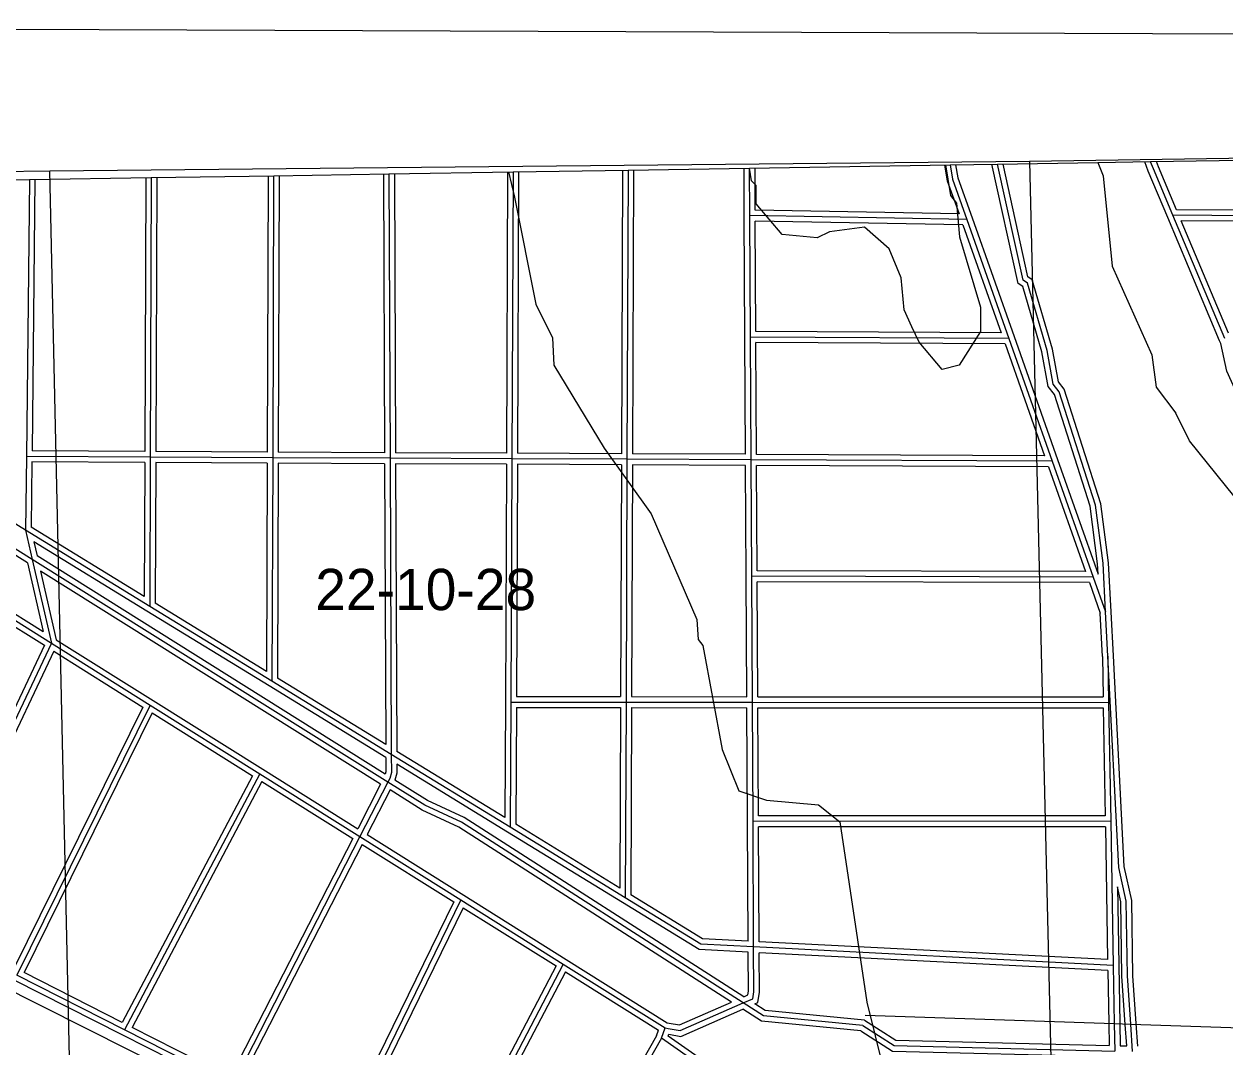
# Model space of a CAD drawing. Extents: x 457167 to 656239, y 1787309 to 1969297.
# Drawn here: x 505576 to 512118, y 1918417 to 1923990 of the extents above; entities that cross this region are included whole.
import ezdxf

# ---------------------------------------------------------------- set-up
doc = ezdxf.new("R2010")
doc.units = 0
for name, color, linetype in [('Level 1', 7, 'Continuous'), ('Level 10', 7, 'Continuous'), ('Level 2', 7, 'Continuous'), ('Level 31', 7, 'Continuous'), ('Level 32', 7, 'Continuous'), ('Level 5', 7, 'Continuous'), ('Level 55', 7, 'Continuous'), ('Level 63', 7, 'Continuous'), ('Level 7', 7, 'Continuous')]:
    doc.layers.add(name, color=color, linetype=linetype)

msp = doc.modelspace()

# ---------------------------------------------------------------- linework, layer by layer
at = {"layer": 'Level 1'}
for p, q in [((511057.73, 1923242.174), (516333.88, 1923322.543)), ((500383.596, 1923090.799), (505715.932, 1923190.509)), ((505715.932, 1923190.509), (511057.73, 1923242.174)), ((505834.664, 1917855.934), (505715.932, 1923190.509)), ((511057.73, 1923242.174), (511184.61, 1917921.49))]:
    msp.add_line(p, q, dxfattribs=at)
at = {"layer": 'Level 10'}
msp.add_lwpolyline([(497367.384, 1923056.656), (497367.66, 1923056.665), (499028.695, 1923040.686), (499688.708, 1923050.695), (500311.72, 1923060.703), (500960.734, 1923070.711), (502686.769, 1923096.735), (502722.769, 1923096.735), (503619.787, 1923111.747), (504267.8, 1923121.756), (504934.814, 1923131.765), (505605.828, 1923142.773), (506268.841, 1923152.782), (506936.855, 1923162.791), (507564.867, 1923172.799), (508242.881, 1923183.808), (508869.894, 1923193.816), (509531.907, 1923203.826), (510624.93, 1923221.84), (510883.935, 1923225.843), (511429.945, 1923234.851), (511717.951, 1923239.855), (512966.977, 1923258.871)], dxfattribs=at)
at = {"layer": 'Level 31'}
for p, q in [((508869.594, 1923193.604), (508863.312, 1921616.466)), ((509532.707, 1922945.5), (509531.508, 1923204.061)), ((505605.456, 1923142.401), (505589.14, 1921632.214)), ((506269.28, 1923152.792), (506264.054, 1921628.377)), ((506936.597, 1923163.181), (506931.663, 1921625.31)), ((507564.83, 1923173.011), (507571.627, 1921622.366)), ((508242.634, 1923183.746), (508235.741, 1921619.336)), ((510716.248, 1922924.091), (509532.707, 1922945.5)), ((509536.436, 1922283.272), (509532.707, 1922945.5)), ((510716.248, 1922924.091), (510945.66, 1922275.523)), ((512122.313, 1922274.916), (511839.908, 1922946.957)), ((513604.02, 1922935.741), (511839.908, 1922946.957)), ((509539.818, 1921613.41), (509536.436, 1922283.272)), ((510945.66, 1922275.523), (509536.436, 1922283.272)), ((510945.66, 1922275.523), (511182.306, 1921605.836)), ((505584.639, 1921229.303), (504927.555, 1921632.371)), ((505589.14, 1921632.214), (505584.639, 1921229.303)), ((506264.054, 1921628.377), (505589.14, 1921632.214)), ((506264.054, 1921628.377), (506261.073, 1920814.533)), ((506931.663, 1921625.31), (506264.054, 1921628.377)), ((506931.663, 1921625.31), (506927.696, 1920405.996)), ((507571.627, 1921622.366), (506931.663, 1921625.31)), ((507571.627, 1921622.366), (507578.166, 1920006.992)), ((508235.741, 1921619.336), (507571.627, 1921622.366)), ((508235.741, 1921619.336), (508230.118, 1920292.753)), ((508863.312, 1921616.466), (508235.741, 1921619.336)), ((508863.312, 1921616.466), (508858.355, 1920292.061)), ((509539.818, 1921613.41), (508863.312, 1921616.466)), ((511182.306, 1921605.836), (509539.818, 1921613.41)), ((509543.34, 1920978.822), (509539.818, 1921613.41)), ((511182.306, 1921605.836), (511405.764, 1920974.021)), ((506261.073, 1920814.533), (505584.639, 1921229.303)), ((505584.639, 1921229.303), (505620.536, 1921070.605)), ((507559.446, 1919855.789), (505620.536, 1921070.605)), ((505620.536, 1921070.605), (505725.13, 1920613.794)), ((505150.163, 1920974.338), (505725.13, 1920613.794)), ((509546.971, 1920291.504), (509543.34, 1920978.822)), ((511405.764, 1920974.021), (509543.34, 1920978.822)), ((511405.764, 1920974.021), (511472.705, 1920783.933)), ((506927.696, 1920405.996), (506261.073, 1920814.533)), ((511485.108, 1920542.783), (511472.705, 1920783.933)), ((505725.13, 1920613.794), (504998.774, 1919075.959)), ((505725.13, 1920613.794), (506263.023, 1920276.318)), ((511485.108, 1920542.783), (511489.522, 1920290.391)), ((507578.166, 1920006.992), (506927.696, 1920405.996)), ((506263.023, 1920276.318), (505535.676, 1918803.571)), ((506263.023, 1920276.318), (506861.151, 1919901.151)), ((508230.118, 1920292.753), (508226.75, 1919609.463)), ((508230.118, 1920292.753), (508858.355, 1920292.061)), ((508858.355, 1920292.061), (508854.105, 1919224.757)), ((508858.355, 1920292.061), (509546.971, 1920291.504)), ((509546.971, 1920291.504), (511489.522, 1920290.391)), ((509550.434, 1919641.643), (509546.971, 1920291.504)), ((511489.522, 1920290.391), (511500.972, 1919642.681)), ((508226.75, 1919609.463), (507578.166, 1920006.992)), ((506861.151, 1919901.151), (506123.964, 1918505.165)), ((506861.151, 1919901.151), (507407.307, 1919558.932)), ((507559.446, 1919855.789), (507407.307, 1919558.932)), ((508854.105, 1919224.757), (508226.75, 1919609.463)), ((511500.972, 1919642.681), (509550.434, 1919641.643)), ((509553.759, 1918957.235), (509550.434, 1919641.643)), ((511500.972, 1919642.681), (511514.424, 1918856.776)), ((507407.307, 1919558.932), (506713.531, 1918206.762)), ((507407.307, 1919558.932), (507957.593, 1919213.796)), ((507957.593, 1919213.796), (507316.427, 1917901.405)), ((507957.593, 1919213.796), (508515.815, 1918863.91)), ((511514.424, 1918856.776), (509553.759, 1918957.235)), ((506123.964, 1918505.165), (505535.676, 1918803.571)), ((508515.815, 1918863.91), (507866.685, 1917622.453)), ((508515.815, 1918863.91), (509071.828, 1918515.495)), ((511514.424, 1918856.776), (511519.858, 1918539.65)), ((511519.858, 1918539.65), (511522.765, 1918389.086)), ((506713.531, 1918206.762), (506123.964, 1918505.165)), ((509050.951, 1918459.939), (509071.828, 1918515.495)), ((509071.828, 1918515.495), (509088.342, 1918512.52)), ((511619.999, 1918386.524), (511609.78, 1918536.752)), ((509050.951, 1918459.939), (508428.439, 1917355.464))]:
    msp.add_line(p, q, dxfattribs=at)
for points in [[(510624.953, 1923221.556), (510638.626, 1923143.316), (510716.248, 1922924.091)], [(511472.705, 1920783.933), (511458.81, 1921049.817), (511418.105, 1921367.082), (511220.334, 1921984.613), (511187.131, 1922026.199), (511154.488, 1922209.972), (511047.572, 1922576.954), (511022.535, 1922593.781), (510883.619, 1923225.991)], [(511839.908, 1922946.957), (511733.495, 1923199.748), (511718.398, 1923239.446)], [(505620.536, 1921070.605), (504400.58, 1921834.906), (504209.11, 1921869.15), (503959.815, 1922136.735), (503619.746, 1922351.966)], [(511609.78, 1918536.752), (511592.055, 1918798.651), (511585.07, 1919207.061), (511544.159, 1919390.864), (511485.108, 1920542.783)], [(507578.166, 1920006.992), (507578.408, 1919908.806), (507569.698, 1919876.476), (507559.446, 1919855.789)], [(509496.935, 1918651.629), (507960.561, 1919637.44), (507760.73, 1919729.882), (507559.446, 1919855.789)], [(509553.759, 1918957.235), (509266.222, 1918972.196), (508854.105, 1919224.757)], [(509496.935, 1918651.629), (509548.826, 1918674.696), (509555.015, 1918712.856), (509553.759, 1918957.235)], [(509088.342, 1918512.52), (509153.44, 1918500.623), (509496.935, 1918651.629)], [(510148.872, 1918529.041), (509606.929, 1918581.007), (509496.935, 1918651.629)], [(510148.872, 1918529.041), (510320.364, 1918419.268), (511522.765, 1918389.086)], [(509597.09, 1918102.843), (509509.202, 1918138.466), (509050.951, 1918459.939)]]:
    msp.add_lwpolyline(points, dxfattribs=at)
at = {"layer": 'Level 32'}
for p, q in [((508839.592, 1923193.333), (508833.433, 1921646.602)), ((508899.598, 1923194.266), (508893.432, 1921646.329)), ((509502.707, 1922945.36), (509501.51, 1923203.366)), ((509562.572, 1922974.964), (509561.508, 1923204.313)), ((505635.467, 1923143.221), (505619.465, 1921662.041)), ((506239.278, 1923152.336), (506234.158, 1921658.548)), ((506299.281, 1923153.238), (506294.157, 1921658.239)), ((506906.594, 1923162.337), (506901.76, 1921655.448)), ((506966.599, 1923163.265), (506961.76, 1921655.172)), ((507534.832, 1923172.321), (507541.495, 1921652.506)), ((507594.83, 1923173.286), (507601.499, 1921652.231)), ((508212.631, 1923183.317), (508205.874, 1921649.474)), ((508272.637, 1923184.283), (508265.875, 1921649.199)), ((509506.437, 1922283.103), (509502.707, 1922945.33)), ((510673.525, 1922954.869), (509562.572, 1922974.965)), ((510744.532, 1922934.096), (510973.945, 1922285.526)), ((512094.656, 1922263.292), (511812.25, 1922935.335)), ((513574.077, 1922965.933), (511859.883, 1922976.831)), ((509566.27, 1922313.109), (509562.88, 1922914.947)), ((510694.905, 1922894.471), (509562.88, 1922914.946)), ((510694.905, 1922894.471), (510903.145, 1922305.757)), ((512142.28, 1922304.838), (511885.178, 1922916.667)), ((513573.947, 1922905.931), (511885.178, 1922916.667)), ((509509.666, 1921643.546), (509506.437, 1922283.121)), ((510903.145, 1922305.757), (509566.27, 1922313.108)), ((510973.948, 1922285.517), (511210.594, 1921615.83)), ((509569.669, 1921643.273), (509566.59, 1922253.105)), ((510924.403, 1922245.638), (509566.59, 1922253.105)), ((510924.403, 1922245.638), (511139.818, 1921636.032)), ((506234.158, 1921658.548), (505619.465, 1921662.041)), ((506901.759, 1921655.448), (506294.157, 1921658.239)), ((507541.495, 1921652.506), (506961.76, 1921655.172)), ((508205.873, 1921649.473), (507601.499, 1921652.231)), ((508833.433, 1921646.602), (508265.875, 1921649.199)), ((509509.666, 1921643.546), (508893.433, 1921646.33)), ((511139.819, 1921636.031), (509569.669, 1921643.273)), ((511210.591, 1921615.838), (511431.889, 1920990.13)), ((505618.805, 1921602.043), (505614.829, 1921245.983)), ((506233.945, 1921598.546), (505618.805, 1921602.043)), ((506233.945, 1921598.546), (506231.269, 1920867.999)), ((506293.945, 1921598.238), (506291.136, 1920831.295)), ((506901.566, 1921595.446), (506293.945, 1921598.238)), ((506901.566, 1921595.446), (506897.871, 1920459.461)), ((506961.566, 1921595.171), (506957.753, 1920422.755)), ((507541.748, 1921592.502), (506961.566, 1921595.171)), ((507541.748, 1921592.502), (507547.949, 1920060.722)), ((507601.751, 1921592.228), (507608.1, 1920023.833)), ((508205.615, 1921589.472), (507601.751, 1921592.227)), ((508205.615, 1921589.472), (508200.118, 1920292.881)), ((508265.615, 1921589.198), (508260.246, 1920322.72)), ((508833.2, 1921586.602), (508265.615, 1921589.198)), ((508833.2, 1921586.602), (508828.469, 1920322.093)), ((508893.201, 1921586.329), (508888.469, 1920322.036)), ((509509.983, 1921583.543), (508893.201, 1921586.329)), ((509513.34, 1920978.655), (509509.984, 1921583.542)), ((509573.176, 1921008.746), (509569.987, 1921583.27)), ((511161.062, 1921575.931), (509569.987, 1921583.269)), ((511161.062, 1921575.931), (511363.293, 1921004.131)), ((506231.269, 1920867.999), (505614.829, 1921245.983)), ((506245.391, 1920788.958), (505629.594, 1921166.548)), ((505629.594, 1921166.546), (505647.045, 1921089.399)), ((505594.069, 1921051.784), (505679.727, 1920677.676)), ((507545.026, 1919900.226), (505647.045, 1921089.399)), ((505166.101, 1920999.755), (505679.727, 1920677.676)), ((507520.195, 1919844.978), (505665.932, 1921006.759)), ((505665.932, 1921006.759), (505751.603, 1920632.601)), ((509516.813, 1920321.528), (509513.34, 1920978.663)), ((511363.294, 1921004.131), (509573.176, 1921008.745)), ((505162.443, 1920931.226), (505686.631, 1920602.525)), ((511384.504, 1920944.075), (509573.5, 1920948.743)), ((509576.815, 1920321.486), (509573.501, 1920948.742)), ((511384.504, 1920944.075), (511442.967, 1920778.06)), ((506897.871, 1920459.461), (506291.136, 1920831.296)), ((506912.021, 1920380.416), (506245.397, 1920788.953)), ((511455.121, 1920541.749), (511442.968, 1920778.06)), ((511515.07, 1920544.323), (511502.666, 1920785.474)), ((505686.63, 1920602.525), (504984.824, 1919116.666)), ((505737.822, 1920570.415), (505038.358, 1919089.517)), ((505737.821, 1920570.415), (506224.125, 1920265.306)), ((505751.603, 1920632.601), (506278.968, 1920301.731)), ((511455.121, 1920541.749), (511458.993, 1920320.409)), ((507548.209, 1919990.174), (506912.011, 1920380.423)), ((507547.948, 1920060.723), (506957.753, 1920422.755)), ((508260.247, 1920322.72), (508828.469, 1920322.093)), ((508888.469, 1920322.036), (509516.813, 1920321.527)), ((509576.815, 1920321.486), (511458.994, 1920320.408)), ((506224.125, 1920265.306), (505522.207, 1918844.045)), ((506278.965, 1920301.733), (506877.093, 1919926.566)), ((508200.118, 1920292.901), (508197.013, 1919662.876)), ((508259.971, 1920262.719), (508256.834, 1919626.206)), ((508259.971, 1920262.719), (508828.236, 1920262.093)), ((508828.236, 1920262.093), (508824.319, 1919278.216)), ((508888.238, 1920262.035), (508884.175, 1919241.516)), ((508888.238, 1920262.036), (509517.131, 1920261.526)), ((509520.434, 1919641.482), (509517.13, 1920261.526)), ((509577.133, 1920261.485), (511460.047, 1920260.406)), ((509580.275, 1919671.659), (509577.133, 1920261.485)), ((511460.048, 1920260.406), (511470.437, 1919672.665)), ((506275.216, 1920233.256), (505575.72, 1918816.899)), ((506275.216, 1920233.256), (506821.618, 1919890.533)), ((508197.013, 1919662.876), (507608.1, 1920023.833)), ((506877.081, 1919926.573), (507395.525, 1919601.718)), ((508211.072, 1919583.884), (507608.3, 1919953.335)), ((506821.619, 1919890.534), (506111.217, 1918545.27)), ((506872.596, 1919858.576), (506164.747, 1918518.146)), ((506872.596, 1919858.576), (507368.046, 1919548.129)), ((507520.195, 1919844.978), (507395.525, 1919601.718)), ((507571.241, 1919813.025), (507446.554, 1919569.731)), ((511470.437, 1919672.664), (509580.275, 1919671.658)), ((508824.318, 1919278.216), (508256.834, 1919626.207)), ((509523.605, 1918988.845), (509520.434, 1919641.496)), ((511471.481, 1919612.664), (509580.581, 1919611.657)), ((509583.622, 1918985.745), (509580.581, 1919611.657)), ((511471.482, 1919612.664), (511483.88, 1918888.38)), ((507368.046, 1919548.129), (506700.46, 1918247.002)), ((507446.554, 1919569.73), (507973.534, 1919239.211)), ((508838.424, 1919199.181), (508211.067, 1919583.887)), ((507419.071, 1919516.141), (506753.991, 1918219.899)), ((507419.071, 1919516.141), (507918.792, 1919202.718)), ((511537.108, 1919284.458), (511544.42, 1918857.288)), ((507918.793, 1919202.719), (507302.833, 1917941.92)), ((507973.526, 1919239.216), (508531.748, 1918889.33)), ((507969.913, 1919170.667), (507356.36, 1917914.796)), ((507969.913, 1919170.667), (508476.374, 1918853.223)), ((511483.879, 1918888.379), (509583.622, 1918985.744)), ((508531.745, 1918889.331), (509082.85, 1918543.992)), ((511484.909, 1918828.247), (509583.924, 1918925.649)), ((506111.216, 1918545.27), (505575.72, 1918816.899)), ((508476.374, 1918853.224), (507853.826, 1917662.606)), ((508527.371, 1918821.264), (507907.351, 1917635.481)), ((508527.371, 1918821.263), (509035.12, 1918503.092)), ((511484.909, 1918828.247), (511489.862, 1918539.136)), ((511544.42, 1918857.289), (511549.855, 1918540.164)), ((506110.393, 1918478.409), (505522.105, 1918776.816)), ((509082.85, 1918543.992), (509093.66, 1918542.045)), ((511549.854, 1918540.229), (511552.207, 1918418.321)), ((506699.984, 1918179.995), (506110.416, 1918478.397)), ((506700.46, 1918247.002), (506164.747, 1918518.146)), ((509023.682, 1918472.656), (509035.12, 1918503.093)), ((509087.212, 1918471.146), (509091.11, 1918481.516)), ((511489.863, 1918539.071), (511492.165, 1918419.863)), ((511587.83, 1918417.382), (511579.85, 1918534.716)), ((511648.075, 1918415.845), (511639.713, 1918538.788)), ((509023.682, 1918472.655), (508408.385, 1917380.981)), ((511552.207, 1918418.321), (511587.83, 1918417.382))]:
    msp.add_line(p, q, dxfattribs=at)
for points in [[(510594.535, 1923221.339), (510609.506, 1923135.673), (510673.526, 1922954.869)], [(510655.276, 1923222.309), (510667.745, 1923150.958), (510744.529, 1922934.105)], [(511431.889, 1920990.13), (511428.91, 1921047.122), (511388.698, 1921360.544), (511193.446, 1921970.207), (511158.927, 1922013.442), (511125.232, 1922203.133), (511021.811, 1922558.121), (510995.816, 1922575.591), (510853.04, 1923225.366)], [(511502.665, 1920785.499), (511488.71, 1921052.513), (511447.514, 1921373.62), (511247.222, 1921999.019), (511215.336, 1922038.956), (511183.743, 1922216.811), (511073.333, 1922595.787), (511049.255, 1922611.97), (510914.258, 1923226.344)], [(511812.257, 1922935.318), (511705.64, 1923188.593), (511686.355, 1923239.306)], [(511859.883, 1922976.831), (511761.35, 1923210.902), (511750.153, 1923240.345)], [(505594.07, 1921051.784), (504389.578, 1921806.396), (504193.98, 1921841.379), (503940.501, 1922113.454), (503631.836, 1922308.808)], [(512327.769, 1921666.05), (512134.318, 1922096.576), (512101.47, 1922247.211), (512094.69, 1922263.21)], [(511639.713, 1918538.778), (511622.038, 1918799.921), (511615.015, 1919210.611), (511573.991, 1919394.92), (511515.07, 1920544.318)], [(507548.209, 1919990.174), (507548.397, 1919912.74), (507545.026, 1919900.226)], [(507608.3, 1919953.335), (507608.419, 1919904.871), (507598.198, 1919866.935)], [(509499.526, 1918685.611), (507975.027, 1919663.803), (507775.039, 1919756.318), (507598.198, 1919866.935)], [(509433.661, 1918656.583), (507946.095, 1919611.076), (507746.421, 1919703.446), (507571.241, 1919813.024)], [(511579.849, 1918534.727), (511562.071, 1918797.381), (511555.127, 1919203.509), (511537.108, 1919284.458)], [(509523.905, 1918928.746), (509257.048, 1918942.631), (508838.43, 1919199.178)], [(509523.605, 1918988.845), (509275.395, 1919001.76), (508884.175, 1919241.516)], [(509499.526, 1918685.611), (509521.81, 1918695.519), (509525.002, 1918715.196), (509523.905, 1918928.746)], [(509559.962, 1918646.814), (509575.842, 1918653.875), (509585.028, 1918710.515), (509583.924, 1918925.649)], [(509091.11, 1918481.516), (509157.095, 1918469.459), (509494.273, 1918617.686)], [(509093.735, 1918542.031), (509149.787, 1918531.788), (509433.66, 1918656.583)], [(510138.8, 1918499.868), (509596.833, 1918551.837), (509494.273, 1918617.686)], [(510158.946, 1918558.213), (509617.024, 1918610.177), (509559.962, 1918646.814)], [(510158.946, 1918558.213), (510329.485, 1918449.049), (511492.165, 1918419.863)], [(510138.8, 1918499.868), (510311.241, 1918389.487), (511493.294, 1918359.816)], [(509599.405, 1918134.276), (509523.636, 1918164.987), (509087.213, 1918471.147)]]:
    msp.add_lwpolyline(points, dxfattribs=at)
at = {"layer": 'Level 5'}
msp.add_lwpolyline([(511429.889, 1923234.85), (511460.428, 1923161.479), (511508.877, 1922669.468), (511724.06, 1922185.28), (511748.515, 1922010.116), (511856.429, 1921868.074)], dxfattribs=at)
at = {"layer": 'Level 55'}
for p, q in [((508402.011, 1917263.566), (500845.045, 1921057.286)), ((510162.757, 1918584.989), (511519.858, 1918539.65)), ((511519.858, 1918539.65), (511609.78, 1918536.752)), ((511609.78, 1918536.752), (512540.783, 1918505.485))]:
    msp.add_line(p, q, dxfattribs=at)
at = {"layer": 'Level 63'}
msp.add_lwpolyline([(497176.54, 1878534.741), (536942.563, 1878385.707), (537088.612, 1923840.983), (497371.386, 1923990.389), (497176.54, 1878534.741)], dxfattribs=at)
at = {"layer": 'Level 7'}
for points in [[(510600.49, 1923221.437), (510626.432, 1923055.786), (510659.654, 1923014.006), (510675.737, 1922830.541), (510791.237, 1922446.714), (510790.81, 1922313.331), (510673.52, 1922130.285), (510581.719, 1922105.573), (510457.164, 1922256.026), (510415.741, 1922339.516), (510374.359, 1922431.348), (510358.235, 1922606.472), (510292.07, 1922765.095), (510159.046, 1922882.226), (509967.242, 1922857.843), (509900.461, 1922824.691), (509708.757, 1922841.989), (509567.591, 1923009.171), (509567.89, 1923109.204), (509542.979, 1923134.284), (509531.12, 1923203.814)], [(508217.322, 1923183.393), (508250.554, 1923046.736), (508365.397, 1922462.823), (508456.512, 1922279.13), (508464.355, 1922129.046), (508738.019, 1921678), (508995.3, 1921318.725), (509243.536, 1920742.695), (509251.508, 1920634.292), (509276.42, 1920600.881), (509382.972, 1920033.65), (509473.948, 1919808.266), (509623.841, 1919757.796), (509907.208, 1919731.87), (510023.622, 1919639.779), (510170.513, 1918655.628), (510261.041, 1918288.541)], [(512669.965, 1920798.4), (511930.963, 1921717.751), (511856.429, 1921868.074)]]:
    msp.add_lwpolyline(points, dxfattribs=at)

# ---------------------------------------------------------------- texts
at = {"layer": 'Level 2'}
msp.add_text('22-10-28', height=225, dxfattribs=at).set_placement((507163.533, 1920794.047))

doc.saveas('drawing.dxf')
